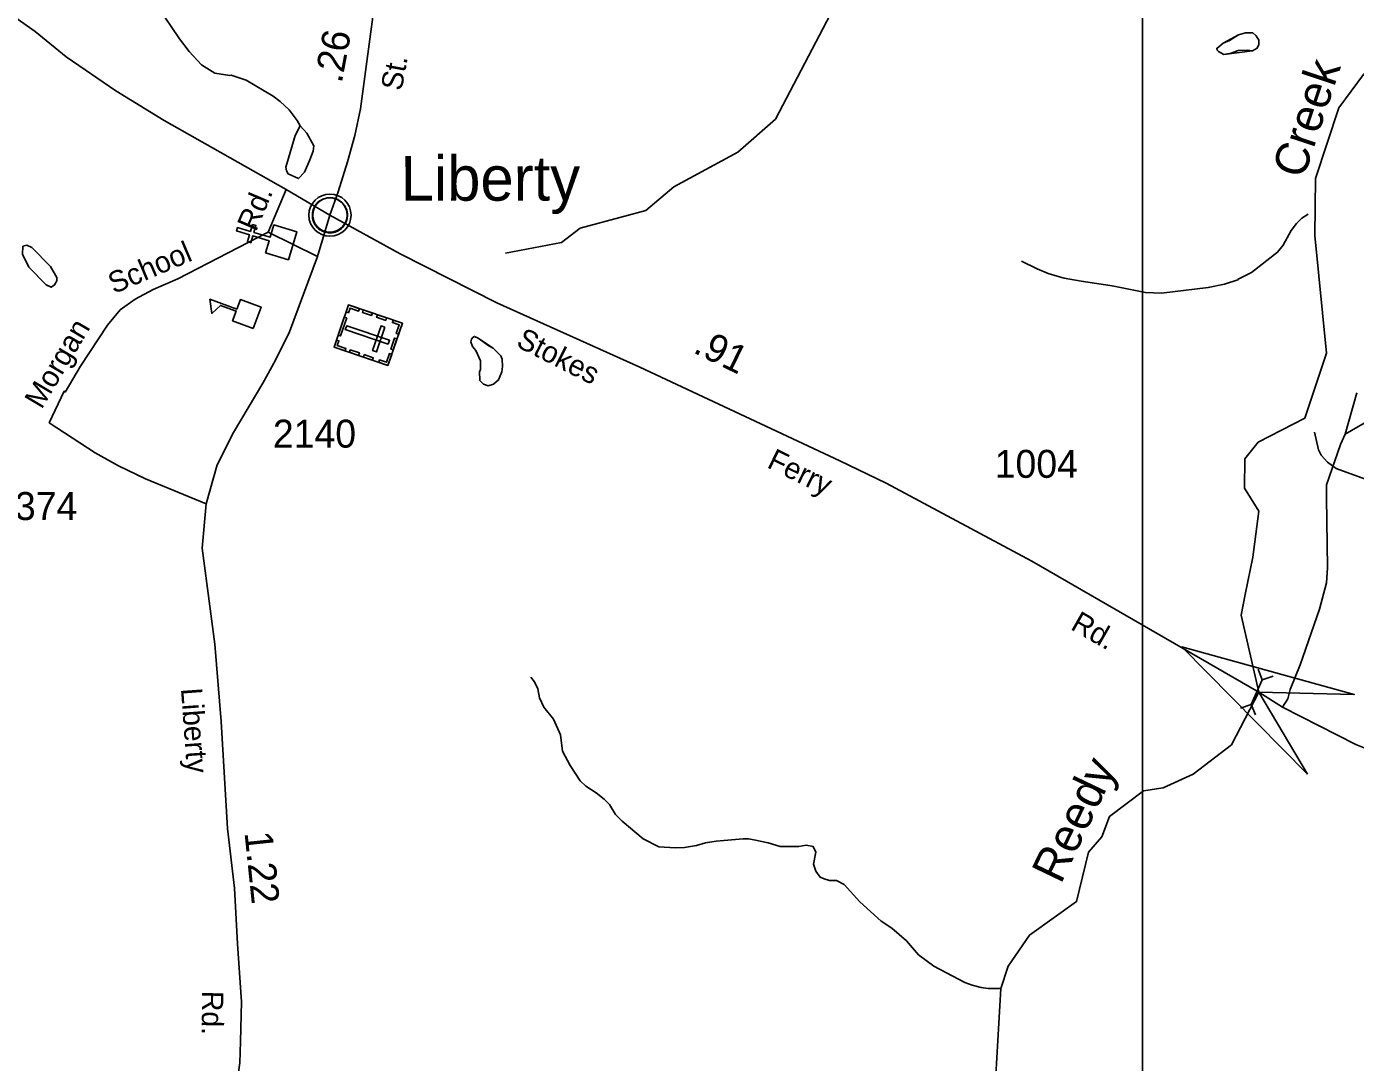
# Model space of a CAD drawing. Extents: x 1473865 to 1648260, y 639067 to 773536.
# Drawn here: x 1601598 to 1607539, y 665366 to 669999 of the extents above; entities that cross this region are included whole.
import ezdxf

# ---------------------------------------------------------------- set-up
doc = ezdxf.new("R2010")
doc.units = 0
for name, color, linetype in [('Exist Civil Demographics Community CELL', 7, 'Continuous'), ('Exist Civil Demographics Community Label', 7, 'Continuous'), ('Exist Cultural Cemetery CELL', 7, 'Continuous'), ('Exist Cultural Church CELL', 7, 'Continuous'), ('Exist Cultural Educational Facility High CELL', 7, 'Continuous'), ('Exist Hydrographic Creek Single Shore', 7, 'Continuous'), ('Exist Hydrographic Creek Single Shore Label', 7, 'Continuous'), ('Exist Hydrographic Misc Water Feature', 7, 'Continuous'), ('Exist Road Non-System Type 51', 7, 'Continuous'), ('Exist Road Non-System Type 51 Label', 7, 'Continuous'), ('Exist Road Secondary Mileage Hundredths English Label', 7, 'Continuous'), ('Exist Road Secondary Structure Culvert Attributed CELL', 7, 'Continuous'), ('Exist Road Secondary Structure Culvert CELL', 7, 'Continuous'), ('Exist Road Secondary Type 51 Attributed', 7, 'Continuous'), ('Exist Road Secondary Type 51 Label', 7, 'Continuous'), ('Exist Road Secondary Type 51 Number Label', 7, 'Continuous'), ('Map Preparation Inset Cut Line', 7, 'Continuous')]:
    doc.layers.add(name, color=color, linetype=linetype)

msp = doc.modelspace()

# ---------------------------------------------------------------- linework, layer by layer
at = {"layer": 'Exist Civil Demographics Community CELL'}
msp.add_lwpolyline([(1602876.9, 669167.7), (1602877.9, 669173.3), (1602879.7, 669179.9), (1602882.6, 669187.1), (1602885.5, 669192.8), (1602888.9, 669198.6), (1602892.6, 669203.7), (1602896.6, 669208.1), (1602901.2, 669212.7), (1602906.7, 669217.3), (1602912.2, 669220.9), (1602917, 669223.8), (1602922.1, 669226.2), (1602927.6, 669228.5), (1602933.2, 669230.3), (1602937.5, 669231.5), (1602942.4, 669232.2), (1602946.5, 669233), (1602952.9, 669233.2), (1602957.3, 669233.1), (1602963, 669232.9), (1602967.9, 669232.1), (1602972.8, 669231.1), (1602977.8, 669229.7), (1602982.9, 669227.8), (1602989.6, 669224.9), (1602995.9, 669221.4), (1603000.9, 669217.8), (1603006.1, 669213.8), (1603009.4, 669210.7), (1603013.5, 669206.3), (1603017.4, 669201.6), (1603020.5, 669197), (1603023.6, 669192), (1603026, 669186.8), (1603028.1, 669181.8), (1603029.6, 669176.8), (1603030.9, 669172.2), (1603032, 669166.2), (1603032.6, 669161.5), (1603032.9, 669155.5), (1603032.7, 669149.7), (1603032.1, 669144), (1603031.2, 669138.5), (1603029.6, 669132.4), (1603027.7, 669126.5), (1603025.4, 669121.5), (1603022.2, 669115.5), (1603018.9, 669110.1), (1603015.5, 669105.4), (1603011.3, 669100.7), (1603006, 669095.7), (1603001, 669091.6), (1602996, 669088.2), (1602991.6, 669085.7), (1602984.8, 669082.4), (1602977.7, 669079.7), (1602971.7, 669078.2), (1602965.1, 669076.9), (1602960.7, 669076.5), (1602956.2, 669076.2), (1602950.6, 669076.2), (1602946.3, 669076.6), (1602940.7, 669077.4), (1602934.8, 669078.7), (1602930.2, 669080), (1602925, 669081.8), (1602920.4, 669083.8), (1602916.5, 669086.1), (1602909.7, 669090.1), (1602904.1, 669094.4), (1602899.2, 669098.9), (1602894.8, 669103.8), (1602891.6, 669107.7), (1602888.6, 669111.9), (1602884.5, 669119), (1602882.8, 669122.5), (1602881.1, 669126.6), (1602878.5, 669134.8), (1602876.9, 669141.8), (1602876.3, 669147), (1602875.9, 669153.3), (1602875.9, 669158), (1602876.4, 669164.4)], close=True, dxfattribs=at)
for centre, radius in [((1602954.6, 669155.3), 94.3), ((1602954.3, 669155.6), 76.7)]:
    msp.add_circle(centre, radius, dxfattribs=at)
at = {"layer": 'Exist Cultural Cemetery CELL'}
for points in [[(1603278.3, 668671.6), (1603214.1, 668483.2), (1602973.1, 668565.2), (1603037.2, 668753.7)], [(1603026.6, 668722.4), (1603037.5, 668718.7), (1603044.6, 668739.5), (1603082.8, 668726.5), (1603086.4, 668737), (1603037.3, 668753.7)], [(1603103.5, 668731.2), (1603144.5, 668717.2), (1603140.8, 668706.5), (1603099.8, 668720.4)], [(1603029.6, 668695.6), (1603002.2, 668615.3), (1602991.4, 668619), (1603018.8, 668699.3)], [(1603167.1, 668709.5), (1603208.1, 668695.6), (1603204.4, 668684.8), (1603163.4, 668698.7)], [(1603237.3, 668685.6), (1603233.6, 668674.9), (1603264.1, 668664.5), (1603251, 668626.1), (1603261.5, 668622.5), (1603278.3, 668671.6)], [(1603215.4, 668577.9), (1603221.4, 668595.6), (1603029.5, 668660.9), (1603023.4, 668643.2)], [(1603200.7, 668655), (1603183, 668661), (1603145.1, 668549.5), (1603162.8, 668543.5)], [(1603254.4, 668601.5), (1603237.7, 668552.5), (1603226.9, 668556.2), (1603243.6, 668605.2)], [(1602983.7, 668596.6), (1602994.6, 668592.9), (1602987.5, 668572.1), (1603025.8, 668559.1), (1603022.2, 668548.5), (1602973.1, 668565.2)], [(1603045.1, 668552.7), (1603086.1, 668538.8), (1603082.5, 668528), (1603041.5, 668541.9)], [(1603107.5, 668531.4), (1603148.5, 668517.5), (1603144.9, 668506.7), (1603103.9, 668520.7)], [(1603173, 668497.1), (1603176.7, 668507.8), (1603207.2, 668497.5), (1603220.2, 668535.9), (1603230.8, 668532.3), (1603214, 668483.1)]]:
    msp.add_lwpolyline(points, close=True, dxfattribs=at)
at = {"layer": 'Exist Cultural Church CELL'}
msp.add_lwpolyline([(1602666.6, 668986.4), (1602682.8, 669040.9), (1602609.9, 669062.8), (1602600.7, 669032.1), (1602585.4, 669036.7), (1602594.6, 669067.4), (1602537, 669084.6), (1602541.6, 669100), (1602599.2, 669082.7), (1602608.4, 669113.4), (1602623.7, 669108.8), (1602614.5, 669078.1), (1602687.4, 669056.3), (1602704.1, 669111.5), (1602806.1, 669081), (1602768.6, 668955.8)], close=True, dxfattribs=at)
at = {"layer": 'Exist Cultural Educational Facility High CELL'}
msp.add_lwpolyline([(1602611.3, 668648.7), (1602519.5, 668682.7), (1602535.4, 668725.9), (1602465, 668751.9), (1602426, 668716.1), (1602418.2, 668779.4), (1602538.8, 668734.9), (1602554.7, 668778), (1602646.6, 668744.1)], close=True, dxfattribs=at)
at = {"layer": 'Exist Hydrographic Creek Single Shore'}
for points in [[(1607313.8, 668247.2), (1607409.7, 668537.4), (1607357.8, 669063.6), (1607360.7, 669319.6), (1607465.8, 669635.8), (1607575.8, 669784.6), (1607744.8, 669932.1), (1607741.8, 670375.3), (1607941.9, 671004.8), (1607942.8, 671080.3)], [(1605922.7, 665153.7), (1605953.4, 665696.3), (1605987.3, 665796.3), (1606082.7, 665935), (1606292.7, 666085), (1606345.7, 666307.1), (1606405.7, 666374.9), (1606439.7, 666466.1), (1606591.8, 666581.2), (1606679.5, 666593.9), (1606813.8, 666655), (1606984.7, 666786.6), (1607108.1, 667022.1), (1607028.1, 667366.8), (1607047.1, 667459.1), (1607080.7, 667625), (1607107.8, 667831.2), (1607042.8, 667934.2), (1607044.7, 668065.5), (1607103.8, 668139.8), (1607313.8, 668247.2)]]:
    msp.add_lwpolyline(points, dxfattribs=at)
at = {"layer": 'Exist Hydrographic Misc Water Feature'}
for points in [[(1603738.8, 668985.7), (1603989.8, 669033.2), (1604073.7, 669097.1), (1604366.8, 669176.6), (1604492.8, 669282.3), (1604778.7, 669437.4), (1604946.8, 669584.9), (1605258.8, 670180.9)], [(1602209.9, 670048.9), (1602282.4, 669944), (1602325.6, 669887.4), (1602381, 669827.1), (1602440.4, 669789.9), (1602506.4, 669779.5), (1602512.4, 669781), (1602580, 669758.3), (1602701.3, 669686.9), (1602732.8, 669664.1), (1602772.5, 669625.6), (1602807.9, 669578.9), (1602821.5, 669554.8)], [(1606947.9, 669924.4), (1606976.1, 669936.2), (1607016.3, 669961.6), (1607048.3, 669970.8), (1607080.5, 669971), (1607096.2, 669956.7), (1607108, 669938.4), (1607107.8, 669918.7), (1607099.5, 669902.5), (1607079.3, 669890.6), (1607055.4, 669892.7), (1607015.3, 669891.9), (1606983.1, 669880.2), (1606951.1, 669874.3), (1606927.3, 669887.1), (1606921.4, 669893), (1606919.6, 669901.2), (1606947.9, 669924.4)], [(1606947.9, 669924.4), (1607016.3, 669961.6), (1607048.3, 669970.8), (1607080.5, 669971), (1607096.2, 669956.7), (1607108, 669938.4), (1607107.8, 669918.7), (1607099.5, 669902.5), (1607079.3, 669890.6), (1606951.1, 669874.3), (1606927.3, 669887.1), (1606921.4, 669893), (1606919.6, 669901.2), (1606947.9, 669924.4)], [(1602821.5, 669554.8), (1602851, 669522.2), (1602882.3, 669465.8), (1602879.9, 669442), (1602865.4, 669402.2), (1602840.7, 669346.9), (1602814.3, 669318.7), (1602768.5, 669339.3), (1602760.8, 669353.4), (1602757, 669369.9), (1602761.2, 669385.4), (1602798.8, 669511), (1602821.5, 669554.8)], [(1607327.7, 669159.3), (1607299.5, 669141.8), (1607275.2, 669117.8), (1607252.8, 669086.2), (1607216, 669020.5), (1607191.6, 668989), (1607074.3, 668898.6), (1607015.8, 668869.4), (1607013.9, 668865.3), (1606953.6, 668846.1), (1606881.2, 668831.1), (1606673, 668805.8), (1606600.8, 668808.9), (1606451.2, 668839), (1606313.4, 668860.6), (1606237.6, 668873.6), (1606205.7, 668881.7), (1606165.8, 668894.8), (1606116.2, 668915.5), (1606046.5, 668949.7)], [(1601582.1, 669017), (1601579.4, 668980.9), (1601608.6, 668922.9), (1601685.6, 668843.3), (1601707.5, 668833.1), (1601723.7, 668843.4), (1601734, 668861.2), (1601734.1, 668876.9), (1601704.7, 668925.9), (1601621.8, 669010.4), (1601599.9, 669020.7), (1601582.1, 669017)], [(1603606.4, 668550.2), (1603627.9, 668503.8), (1603627.2, 668463.6), (1603623.1, 668456.3), (1603624.6, 668416.1), (1603640.5, 668400.1), (1603662.5, 668391.5), (1603686.4, 668399.2), (1603708.8, 668418.4), (1603723.2, 668454.3), (1603725.6, 668478.8), (1603723.9, 668510.9), (1603718.1, 668526.6), (1603684.6, 668560.9), (1603664.7, 668571.1), (1603617.2, 668605.7), (1603601.3, 668612.7), (1603593.2, 668608.7), (1603587.1, 668600.6), (1603585, 668588.4), (1603592.6, 668568.5), (1603606.4, 668550.2)], [(1603606.4, 668550.2), (1603627.9, 668503.8), (1603627.2, 668463.6), (1603623.1, 668456.3), (1603624.6, 668416.1), (1603640.5, 668400.1), (1603662.5, 668391.5), (1603686.4, 668399.2), (1603708.8, 668418.4), (1603723.2, 668454.3), (1603725.6, 668478.8), (1603723.9, 668510.9), (1603718.1, 668526.6), (1603684.6, 668560.9), (1603617.2, 668605.7), (1603601.3, 668612.7), (1603593.2, 668608.7), (1603587.1, 668600.6), (1603585, 668588.4), (1603592.6, 668568.5), (1603606.4, 668550.2)], [(1607356.8, 668184.7), (1607374, 668106.4), (1607385.5, 668082.4), (1607415.1, 668049.8), (1607452.7, 668022.8), (1607580.1, 667975.9)], [(1605953.4, 665696.3), (1605897.4, 665696.6), (1605865.5, 665701.4), (1605825.5, 665712), (1605793.7, 665724.2), (1605654.7, 665795.9), (1605585.4, 665847.4), (1605532.1, 665910), (1605467, 665967.1), (1605419.4, 665997.6), (1605324.3, 666084.9), (1605253.4, 666161.8), (1605219.6, 666179.7), (1605187.5, 666180.4), (1605163.7, 666186.6), (1605145.8, 666195.1), (1605126.2, 666221), (1605116.6, 666253.2), (1605127.3, 666307.1), (1605115.5, 666331.2), (1605083.6, 666337.6), (1605051.5, 666332.4), (1604967.6, 666331.7), (1604913.7, 666348.4), (1604849.9, 666361.1), (1604825.9, 666365.8), (1604801.9, 666365.4), (1604681.7, 666355.5), (1604633.5, 666348.3), (1604593.6, 666336.8), (1604539.4, 666327.2), (1604497.3, 666325.6), (1604425.4, 666330.3), (1604355.7, 666365.4), (1604260.8, 666445.3), (1604231.1, 666475.4), (1604203.8, 666519.4), (1604180.1, 666543.7), (1604144.5, 666572.3), (1604098.8, 666601.2), (1604073.1, 666625.5), (1604028, 666693.7), (1603994.8, 666758.4), (1603985.8, 666830.8), (1603954.8, 666901.1), (1603911.4, 666955.3), (1603892, 666995.9), (1603884.5, 667036.3), (1603869, 667068.6), (1603853.2, 667088.6)]]:
    msp.add_lwpolyline(points, dxfattribs=at)
at = {"layer": 'Exist Road Non-System Type 51'}
for p, q in [((1602759.4, 669270.7), (1602677.9, 669079.3)), ((1602677.9, 669079.3), (1602899, 668969.8)), ((1601699.4, 668226.3), (1601904.8, 668091.9))]:
    msp.add_line(p, q, dxfattribs=at)
for points in [[(1602677.9, 669079.3), (1602274.5, 668870.5), (1602164.1, 668823.3), (1602083.8, 668779.9), (1602017.4, 668732.4), (1601960.8, 668663), (1601839.4, 668479.7), (1601770.6, 668364.3), (1601766.5, 668368.3), (1601699.4, 668226.3)], [(1607493.1, 668175.7), (1607616.8, 668247.9), (1607678.6, 668253.1), (1607843.5, 668201.5), (1608333, 668077.7), (1608492.8, 668031.3), (1608714.3, 668000.4), (1609027.4, 667964.7)]]:
    msp.add_lwpolyline(points, dxfattribs=at)
at = {"layer": 'Exist Road Secondary Structure Culvert Attributed CELL'}
msp.add_lwpolyline([(1607324.8, 666654.9), (1606763.1, 667224.5), (1607534.4, 667012), (1607108.1, 667022.1)], close=True, dxfattribs=at)
at = {"layer": 'Exist Road Secondary Structure Culvert CELL'}
for p, q in [((1607103.8, 667124.1), (1607123.1, 667077.1)), ((1607123.1, 667077.1), (1607073.3, 666966.9)), ((1607171, 667093.8), (1607123.1, 667077.1)), ((1607025.4, 666950.2), (1607073.3, 666966.9)), ((1607092.6, 666919.9), (1607073.3, 666966.9))]:
    msp.add_line(p, q, dxfattribs=at)
at = {"layer": 'Exist Road Secondary Type 51 Attributed'}
for points in [[(1602954.6, 669155.3), (1602759.4, 669270.7), (1602214, 669578.9), (1601996.9, 669710.5), (1601775.8, 669863.9), (1601637.2, 669977.1), (1601275.5, 670231.6), (1601104.7, 670346.4), (1600519.9, 670725), (1600229.3, 670913.8), (1599887.7, 671151.1), (1599474.2, 671418.4), (1599309.9, 671527.4), (1599081.4, 671674.9), (1598877.5, 671779.5), (1598819.6, 671806.1), (1598758, 671834.7), (1598535.3, 671914.3)], [(1602954.6, 669155.3), (1602990.9, 669258.8), (1603032.6, 669394.2), (1603066.2, 669511.8), (1603090.9, 669631.4), (1603133.6, 669942.8), (1603149.7, 670065.1), (1603165.9, 670166.6), (1603195.9, 670339.7), (1603211, 670403.4), (1603237.7, 670493.9)], [(1602400.6, 667863.7), (1602450, 668039.2), (1602523.1, 668182.8), (1602654.6, 668403.6), (1602711.5, 668507.1), (1602774.5, 668632.7), (1602899, 668969.8), (1602954.6, 669155.3)], [(1607213.9, 666955.3), (1607108.1, 667022.1), (1606093.2, 667607.6), (1605441.9, 667956.6), (1605233.6, 668056.6), (1604340.7, 668475.2), (1603701.4, 668763.7), (1603269.2, 668982.9), (1602954.6, 669155.3)], [(1607213.9, 666955.3), (1607236.8, 666991.4), (1607247, 667034.3), (1607292.3, 667143.8), (1607379.1, 667392.7), (1607410.3, 667510.4), (1607415.1, 667578.3), (1607410.7, 667892.1), (1607410.7, 667948.8), (1607472.5, 668129.3), (1607493.1, 668175.7), (1607546, 668360.8)], [(1602400.6, 667863.7), (1602129.5, 667975.6), (1602009.9, 668034.7), (1601904.8, 668091.9)], [(1602098.3, 662879.3), (1602136.6, 662931.2), (1602161.7, 662973), (1602218.7, 663200.1), (1602262.4, 663473.9), (1602284.9, 663663.1), (1602373.2, 664236.4), (1602410.4, 664485.9), (1602443.8, 664631.5), (1602474, 664830.3), (1602513.9, 665102), (1602551.1, 665364.1), (1602555.3, 665459.9), (1602558.7, 665637), (1602541.8, 665896.8), (1602528.5, 666145), (1602496.1, 666411.8), (1602468.5, 666890.6), (1602440.5, 667236.2), (1602407.9, 667486.2), (1602383, 667665.8), (1602400.6, 667863.7)], [(1611602.6, 665503.2), (1610634.5, 665703.6), (1610271.9, 665774.8), (1610150.6, 665808.8), (1610063, 665846.5), (1609985.7, 665887.8), (1609861.9, 665953.6), (1609591.4, 666141.6), (1609350.5, 666342.5), (1609181.3, 666437.8), (1609131, 666463.7), (1608957.2, 666530.3), (1608883.3, 666548.8), (1608726, 666576.1), (1608455.8, 666608.4), (1608130.7, 666653.8), (1607785.9, 666697.4), (1607680.8, 666733), (1607608, 666760.5), (1607541.6, 666788), (1607213.9, 666955.3)]]:
    msp.add_lwpolyline(points, dxfattribs=at)
at = {"layer": 'Map Preparation Inset Cut Line'}
msp.add_lwpolyline([(1544130.8, 639067.3), (1606587.1, 639067.3), (1606587.1, 678673.7), (1544130.8, 678673.7), (1544130.8, 639067.3)], dxfattribs=at)

# ---------------------------------------------------------------- texts
at = {"layer": 'Exist Civil Demographics Community Label'}
msp.add_text('Liberty', height=200, rotation=0.05129, dxfattribs=at).set_placement((1603270.6, 669219.6))
at = {"layer": 'Exist Hydrographic Creek Single Shore Label'}
for s, rotation, p in [('Creek', 71.61799, (1607306.6, 669312.8)), ('Reedy', 64.35782, (1606222.1, 666159.7))]:
    msp.add_text(s, height=150, rotation=rotation, dxfattribs=at).set_placement(p)
at = {"layer": 'Exist Road Non-System Type 51 Label'}
for s, rotation, p in [('Rd.', 66.93925, (1602623.9, 669078)), ('School', 23.14411, (1601988.5, 668801.8)), ('Morgan', 59.22503, (1601665.4, 668283.7))]:
    msp.add_text(s, height=95, rotation=rotation, dxfattribs=at).set_placement(p)
at = {"layer": 'Exist Road Secondary Mileage Hundredths English Label'}
for s, rotation, p in [('.26', 79.49765, (1603007.3, 669742.1)), ('.91', 333.98471, (1604573.3, 668543)), ('1.22', 275.89285, (1602572.5, 666393.6))]:
    msp.add_text(s, height=125, rotation=rotation, dxfattribs=at).set_placement(p)
at = {"layer": 'Exist Road Secondary Type 51 Label'}
for s, rotation, p in [('St.', 79.49765, (1603274.8, 669708.1)), ('Stokes', 333.10256, (1603781.9, 668570.5)), ('Ferry', 333.98471, (1604903.8, 668029)), ('Rd.', 330.19815, (1606261.1, 667305.7)), ('Liberty', 274.16179, (1602288.3, 667037.7)), ('Rd.', 269.39749, (1602383.2, 665686.7))]:
    msp.add_text(s, height=95, rotation=rotation, dxfattribs=at).set_placement(p)
at = {"layer": 'Exist Road Secondary Type 51 Number Label'}
for s, p in [('2140', (1602699.6, 668115.5)), ('1004', (1605926.7, 667980.5)), ('2374', (1601453.2, 667791.8))]:
    msp.add_text(s, height=125, dxfattribs=at).set_placement(p)

doc.saveas('drawing.dxf')
